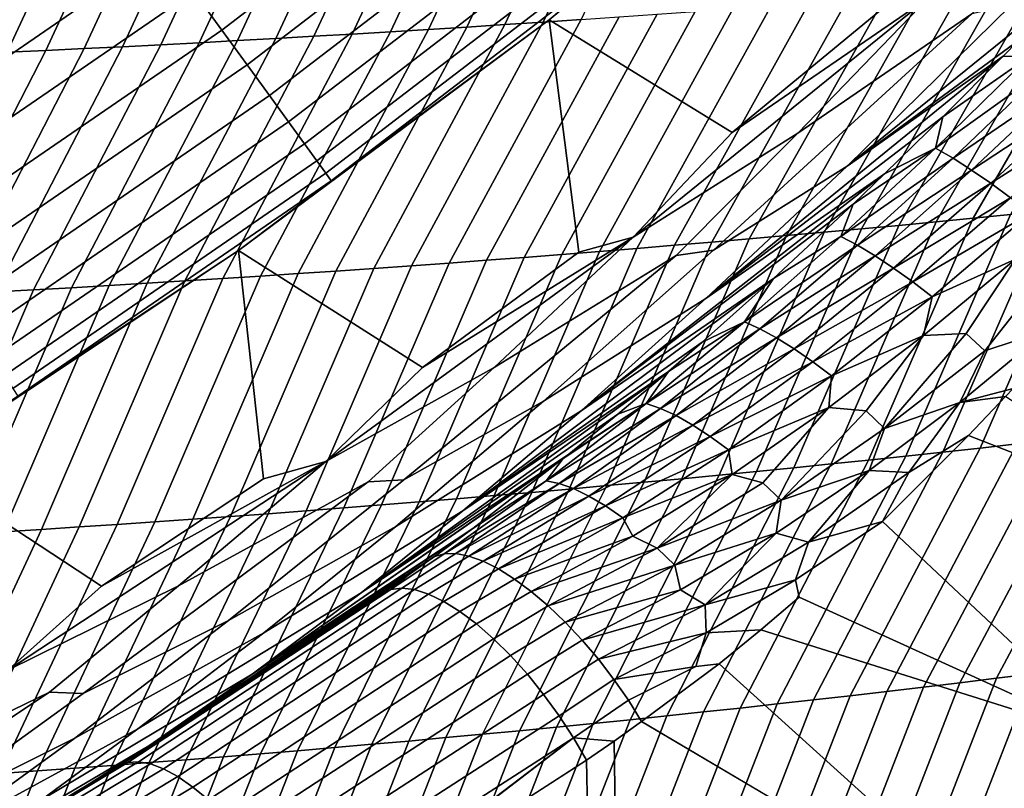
# Model space of a CAD drawing. Header units: metres. Extents: x -109 to 109, y -100 to 58.
# Tile 349 of 642: x 9.8 to 12.24, y -28.86 to -26.96. Entities that reach past the tile are written whole.
import ezdxf

# ---------------------------------------------------------------- set-up
doc = ezdxf.new("R2010")
doc.units = ezdxf.units.M
doc.layers.add('solid_21_062_100_XXX', color=7, linetype='CONTINUOUS')

msp = doc.modelspace()

# ---------------------------------------------------------------- linework, layer by layer
at = {"layer": 'solid_21_062_100_XXX'}
for points in [[(10.958498, -26.332619, 28.259855), (10.235237, -26.887596, 28.259855), (10.304642, -26.983122, 28.131165), (11.032806, -26.424381, 28.131165)], [(11.853205, -26.346273, 26.844654), (11.115443, -26.957928, 26.844654), (11.115423, -26.957941, 25.997431), (11.853194, -26.346281, 25.997431)], [(11.939441, -26.931519, 25.997431), (11.853194, -26.346281, 25.997431), (11.115423, -26.957941, 25.997431), (11.568185, -27.236998, 25.997431)], [(11.322977, -26.782713, 27.018965), (11.115443, -26.957928, 26.844654), (11.853205, -26.346273, 26.844654)], [(11.188733, -26.383152, -18.641642), (11.283159, -26.377771, -18.620987), (11.005783, -26.969412, -18.524021), (10.911335, -26.975506, -18.54751)], [(11.283159, -26.377771, -18.620987), (11.377532, -26.372272, -18.600355), (11.100172, -26.963182, -18.500559), (11.005783, -26.969412, -18.524021)], [(11.377532, -26.372272, -18.600355), (11.47185, -26.366657, -18.579748), (11.194502, -26.956818, -18.477123), (11.100172, -26.963182, -18.500559)], [(10.715804, -26.408289, -18.745222), (10.810495, -26.403498, -18.724466), (10.532955, -26.998531, -18.641701), (10.438215, -27.003952, -18.665304)], [(10.810495, -26.403498, -18.724466), (10.905134, -26.398588, -18.70373), (10.627638, -26.992977, -18.618118), (10.532955, -26.998531, -18.641701)], [(10.905134, -26.398588, -18.70373), (10.99972, -26.39356, -18.683012), (10.722261, -26.987288, -18.594559), (10.627638, -26.992977, -18.618118)], [(10.99972, -26.39356, -18.683012), (11.094254, -26.388414, -18.662315), (10.816828, -26.981464, -18.571022), (10.722261, -26.987288, -18.594559)], [(11.094254, -26.388414, -18.662315), (11.188733, -26.383152, -18.641642), (10.911335, -26.975506, -18.54751), (10.816828, -26.981464, -18.571022)], [(10.241577, -26.430487, -18.849285), (10.336524, -26.426283, -18.828438), (10.058685, -27.024284, -18.759932), (9.963662, -27.029032, -18.783638)], [(10.336524, -26.426283, -18.828438), (10.431421, -26.421961, -18.807606), (10.153653, -27.019403, -18.736244), (10.058685, -27.024284, -18.759932)], [(10.431421, -26.421961, -18.807606), (10.526267, -26.417521, -18.786795), (10.248564, -27.014387, -18.712578), (10.153653, -27.019403, -18.736244)], [(10.526267, -26.417521, -18.786795), (10.621061, -26.412964, -18.765999), (10.343418, -27.009237, -18.688931), (10.248564, -27.014387, -18.712578)], [(11.032806, -26.424381, 28.131165), (10.304642, -26.983122, 28.131165), (10.367182, -27.069202, 27.992664), (11.099767, -26.507071, 27.992664)], [(10.621061, -26.412964, -18.765999), (10.715804, -26.408289, -18.745222), (10.438215, -27.003952, -18.665304), (10.343418, -27.009237, -18.688931)], [(9.766085, -26.449753, -18.953768), (9.861282, -26.446135, -18.93284), (9.583011, -27.046677, -18.878649), (9.48771, -27.050753, -18.902445)], [(9.861282, -26.446135, -18.93284), (9.956431, -26.442398, -18.911928), (9.678257, -27.042467, -18.85487), (9.583011, -27.046677, -18.878649)], [(9.956431, -26.442398, -18.911928), (10.05153, -26.438545, -18.891031), (9.773448, -27.038122, -18.831108), (9.678257, -27.042467, -18.85487)], [(10.05153, -26.438545, -18.891031), (10.146579, -26.434574, -18.87015), (9.868583, -27.033644, -18.807364), (9.773448, -27.038122, -18.831108)], [(10.146579, -26.434574, -18.87015), (10.241577, -26.430487, -18.849285), (9.963662, -27.029032, -18.783638), (9.868583, -27.033644, -18.807364)], [(11.099767, -26.507071, 27.992664), (10.367182, -27.069202, 27.992664), (10.422381, -27.145178, 27.845409), (11.158867, -26.580053, 27.845409)], [(11.158867, -26.580053, 27.845409), (10.422381, -27.145178, 27.845409), (10.469819, -27.21047, 27.690523), (11.209657, -26.642773, 27.690523)], [(12.054373, -26.902363, 26.000853), (11.731239, -27.238529, 26.011074), (12.162292, -26.942823, 26.02792), (12.453119, -26.620743, 26.011074)], [(11.209657, -26.642773, 27.690523), (10.469819, -27.21047, 27.690523), (10.509133, -27.264582, 27.529186), (11.251749, -26.694754, 27.529186)], [(10.078003, -26.671181, 28.483959), (9.54018, -26.870712, 28.576704), (9.33823, -27.179613, 28.483959)], [(10.078003, -26.671181, 28.483959), (9.33823, -27.179613, 28.483959), (9.413743, -27.295895, 28.377752), (10.159498, -26.78335, 28.377752)], [(11.251749, -26.694754, 27.529186), (10.509133, -27.264582, 27.529186), (10.540025, -27.3071, 27.362629), (11.284823, -26.735596, 27.362629)], [(12.41984, -26.861338, 26.094282), (12.56649, -26.706169, 26.079666), (12.259101, -26.921244, 26.0511), (11.852916, -27.32011, 26.080217)], [(11.284823, -26.735596, 27.362629), (10.540025, -27.3071, 27.362629), (10.562257, -27.3377, 27.192122), (11.308626, -26.76499, 27.192122)], [(11.308626, -26.76499, 27.192122), (10.562257, -27.3377, 27.192122), (10.575661, -27.35615, 27.018965), (11.322977, -26.782713, 27.018965)], [(10.159498, -26.78335, 28.377752), (9.413743, -27.295895, 28.377752), (9.483923, -27.403959, 28.259855), (10.235237, -26.887596, 28.259855)], [(11.322977, -26.782713, 27.018965), (10.575661, -27.35615, 27.018965), (11.115443, -26.957928, 26.844654)], [(12.277133, -27.009123, 26.110186), (12.41984, -26.861338, 26.094282), (11.852916, -27.32011, 26.080217)], [(12.321633, -26.869837, -18.198139), (12.415146, -26.8617, -18.175098), (12.073236, -27.458244, -18.086889), (11.980875, -27.466982, -18.112507)], [(12.415146, -26.8617, -18.175098), (12.508593, -26.853426, -18.152096), (12.165528, -27.449354, -18.061308), (12.073236, -27.458244, -18.086889)], [(12.508593, -26.853426, -18.152096), (12.601973, -26.845015, -18.129128), (12.257751, -27.440313, -18.035765), (12.165528, -27.449354, -18.061308)], [(10.235237, -26.887596, 28.259855), (9.483923, -27.403959, 28.259855), (9.548232, -27.502989, 28.131165), (10.304642, -26.983122, 28.131165)], [(12.040705, -26.893423, -18.267464), (12.134412, -26.885698, -18.244322), (11.795944, -27.484001, -18.163853), (11.703377, -27.492287, -18.189579)], [(12.134412, -26.885698, -18.244322), (12.228055, -26.877836, -18.221212), (11.888444, -27.475567, -18.138161), (11.795944, -27.484001, -18.163853)], [(12.228055, -26.877836, -18.221212), (12.321633, -26.869837, -18.198139), (11.980875, -27.466982, -18.112507), (11.888444, -27.475567, -18.138161)], [(12.054373, -26.902363, 26.000853), (11.568185, -27.236998, 25.997431), (11.323067, -27.49601, 26.000853)], [(12.054373, -26.902363, 26.000853), (11.323067, -27.49601, 26.000853), (11.731239, -27.238529, 26.011074)], [(11.665236, -26.922958, -18.36035), (11.759198, -26.915779, -18.337082), (11.42527, -27.516235, -18.266958), (11.332434, -27.523916, -18.292816)], [(11.759198, -26.915779, -18.337082), (11.853097, -26.908464, -18.313845), (11.518039, -27.508402, -18.241131), (11.42527, -27.516235, -18.266958)], [(11.853097, -26.908464, -18.313845), (11.946933, -26.901012, -18.290638), (11.610742, -27.50042, -18.215338), (11.518039, -27.508402, -18.241131)], [(12.054373, -26.902363, 26.000853), (11.939441, -26.931519, 25.997431), (11.568185, -27.236998, 25.997431)], [(11.946933, -26.901012, -18.290638), (12.040705, -26.893423, -18.267464), (11.703377, -27.492287, -18.189579), (11.610742, -27.50042, -18.215338)], [(11.382979, -26.943682, -18.430328), (11.477126, -26.936909, -18.406975), (11.146564, -27.538832, -18.344624), (11.053532, -27.546064, -18.370573)], [(11.477126, -26.936909, -18.406975), (11.571213, -26.930002, -18.383648), (11.239532, -27.53145, -18.318705), (11.146564, -27.538832, -18.344624)], [(11.571213, -26.930002, -18.383648), (11.665236, -26.922958, -18.36035), (11.332434, -27.523916, -18.292816), (11.239532, -27.53145, -18.318705)], [(11.852916, -27.32011, 26.080217), (12.259101, -26.921244, 26.0511), (12.162292, -26.942823, 26.02792), (11.522459, -27.528477, 26.0511)], [(11.115443, -26.957928, 26.844654), (10.346173, -27.529449, 26.844654), (10.346152, -27.529463, 25.997431), (11.115423, -26.957941, 25.997431)], [(11.188891, -27.532913, 25.997431), (11.115423, -26.957941, 25.997431), (10.346152, -27.529463, 25.997431), (10.801988, -27.818884, 25.997431)], [(10.575661, -27.35615, 27.018965), (10.346173, -27.529449, 26.844654), (11.115443, -26.957928, 26.844654)], [(11.005783, -26.969412, -18.524021), (11.100172, -26.963182, -18.500559), (10.774049, -27.566868, -18.448591), (10.68076, -27.573503, -18.474653)], [(11.100172, -26.963182, -18.500559), (11.194502, -26.956818, -18.477123), (10.867273, -27.560083, -18.422558), (10.774049, -27.566868, -18.448591)], [(11.194502, -26.956818, -18.477123), (11.288771, -26.950317, -18.453712), (10.960435, -27.553148, -18.396551), (10.867273, -27.560083, -18.422558)], [(11.288771, -26.950317, -18.453712), (11.382979, -26.943682, -18.430328), (11.053532, -27.546064, -18.370573), (10.960435, -27.553148, -18.396551)], [(11.323067, -27.49601, 26.000853), (11.568185, -27.236998, 25.997431), (11.115423, -26.957941, 25.997431), (11.188891, -27.532913, 25.997431)], [(11.522459, -27.528477, 26.0511), (12.162292, -26.942823, 26.02792), (11.731239, -27.238529, 26.011074), (11.429504, -27.541344, 26.02792)], [(10.304642, -26.983122, 28.131165), (9.548232, -27.502989, 28.131165), (9.606182, -27.592222, 27.992664), (10.367182, -27.069202, 27.992664)], [(10.627638, -26.992977, -18.618118), (10.722261, -26.987288, -18.594559), (10.400518, -27.592516, -18.55299), (10.30698, -27.598557, -18.579151)], [(10.722261, -26.987288, -18.594559), (10.816828, -26.981464, -18.571022), (10.493995, -27.586327, -18.526854), (10.400518, -27.592516, -18.55299)], [(10.816828, -26.981464, -18.571022), (10.911335, -26.975506, -18.54751), (10.587409, -27.57999, -18.50074), (10.493995, -27.586327, -18.526854)], [(10.911335, -26.975506, -18.54751), (11.005783, -26.969412, -18.524021), (10.68076, -27.573503, -18.474653), (10.587409, -27.57999, -18.50074)], [(10.248564, -27.014387, -18.712578), (10.343418, -27.009237, -18.688931), (10.025996, -27.615788, -18.657774), (9.932214, -27.621235, -18.684025)], [(10.343418, -27.009237, -18.688931), (10.438215, -27.003952, -18.665304), (10.119719, -27.610193, -18.631544), (10.025996, -27.615788, -18.657774)], [(10.438215, -27.003952, -18.665304), (10.532955, -26.998531, -18.641701), (10.21338, -27.604448, -18.605337), (10.119719, -27.610193, -18.631544)], [(10.532955, -26.998531, -18.641701), (10.627638, -26.992977, -18.618118), (10.30698, -27.598557, -18.579151), (10.21338, -27.604448, -18.605337)], [(12.239109, -27.047903, 26.114677), (12.277133, -27.009123, 26.110186), (11.852916, -27.32011, 26.080217)], [(12.303145, -27.049376, 26.15136), (12.277133, -27.009123, 26.110186), (12.239109, -27.047903, 26.114677)], [(9.773448, -27.038122, -18.831108), (9.868583, -27.033644, -18.807364), (9.55648, -27.641544, -18.789236), (9.462399, -27.646252, -18.815588)], [(9.868583, -27.033644, -18.807364), (9.963662, -27.029032, -18.783638), (9.650503, -27.636688, -18.762905), (9.55648, -27.641544, -18.789236)], [(9.963662, -27.029032, -18.783638), (10.058685, -27.024284, -18.759932), (9.744467, -27.631685, -18.736591), (9.650503, -27.636688, -18.762905)], [(10.058685, -27.024284, -18.759932), (10.153653, -27.019403, -18.736244), (9.83837, -27.626535, -18.710299), (9.744467, -27.631685, -18.736591)], [(10.153653, -27.019403, -18.736244), (10.248564, -27.014387, -18.712578), (9.932214, -27.621235, -18.684025), (9.83837, -27.626535, -18.710299)], [(11.503555, -27.648245, 26.114773), (12.239109, -27.047903, 26.114677), (11.852916, -27.32011, 26.080217)], [(12.090062, -27.197876, 26.133717), (12.239109, -27.047903, 26.114677), (11.503555, -27.648245, 26.114773)], [(12.303145, -27.049376, 26.15136), (12.090062, -27.197876, 26.133717), (12.072163, -27.275343, 26.185055)], [(12.303145, -27.049376, 26.15136), (12.072163, -27.275343, 26.185055), (12.348379, -27.077663, 26.184931)], [(12.303145, -27.049376, 26.15136), (12.239109, -27.047903, 26.114677), (12.090062, -27.197876, 26.133717)], [(10.367182, -27.069202, 27.992664), (9.606182, -27.592222, 27.992664), (9.65733, -27.670982, 27.845409), (10.422381, -27.145178, 27.845409)], [(12.072163, -27.275343, 26.185055), (12.115402, -27.300648, 26.223309), (12.348379, -27.077663, 26.184931)], [(12.348379, -27.077663, 26.184931), (12.115402, -27.300648, 26.223309), (12.395866, -27.109337, 26.211676)], [(12.115402, -27.300648, 26.223309), (12.161236, -27.329916, 26.255182), (12.395866, -27.109337, 26.211676)], [(12.395866, -27.109337, 26.211676), (12.161236, -27.329916, 26.255182), (12.444852, -27.143888, 26.231165)], [(10.422381, -27.145178, 27.845409), (9.65733, -27.670982, 27.845409), (9.701285, -27.738668, 27.690523), (10.469819, -27.21047, 27.690523)], [(12.161236, -27.329916, 26.255182), (12.208936, -27.362682, 26.28017), (12.444852, -27.143888, 26.231165)], [(12.444852, -27.143888, 26.231165), (12.208936, -27.362682, 26.28017), (12.494557, -27.180773, 26.243093)], [(12.208936, -27.362682, 26.28017), (12.257744, -27.398428, 26.297874), (12.494557, -27.180773, 26.243093)], [(11.945781, -27.339478, 26.154125), (12.090062, -27.197876, 26.133717), (11.503555, -27.648245, 26.114773)], [(12.072163, -27.275343, 26.185055), (12.090062, -27.197876, 26.133717), (11.945781, -27.339478, 26.154125)], [(10.469819, -27.21047, 27.690523), (9.701285, -27.738668, 27.690523), (9.737714, -27.794764, 27.529186), (10.509133, -27.264582, 27.529186)], [(11.323067, -27.49601, 26.000853), (10.978758, -27.818655, 26.011074), (11.429504, -27.541344, 26.02792), (11.731239, -27.238529, 26.011074)], [(10.509133, -27.264582, 27.529186), (9.737714, -27.794764, 27.529186), (9.766337, -27.83884, 27.362629), (10.540025, -27.3071, 27.362629)], [(12.072163, -27.275343, 26.185055), (11.868242, -27.413904, 26.165762), (11.83754, -27.494432, 26.223665)], [(12.072163, -27.275343, 26.185055), (11.83754, -27.494432, 26.223665), (12.115402, -27.300648, 26.223309)], [(12.072163, -27.275343, 26.185055), (11.945781, -27.339478, 26.154125), (11.868242, -27.413904, 26.165762)], [(11.83754, -27.494432, 26.223665), (11.878392, -27.516127, 26.266487), (12.115402, -27.300648, 26.223309)], [(12.115402, -27.300648, 26.223309), (11.878392, -27.516127, 26.266487), (12.161236, -27.329916, 26.255182)], [(10.540025, -27.3071, 27.362629), (9.766337, -27.83884, 27.362629), (9.786938, -27.870562, 27.192122), (10.562257, -27.3377, 27.192122)], [(11.503555, -27.648245, 26.114773), (11.852916, -27.32011, 26.080217), (11.522459, -27.528477, 26.0511), (11.101509, -27.902372, 26.080217)], [(11.878392, -27.516127, 26.266487), (11.92216, -27.542376, 26.303484), (12.161236, -27.329916, 26.255182)], [(12.161236, -27.329916, 26.255182), (11.92216, -27.542376, 26.303484), (12.208936, -27.362682, 26.28017)], [(10.562257, -27.3377, 27.192122), (9.786938, -27.870562, 27.192122), (9.799357, -27.889687, 27.018965), (10.575661, -27.35615, 27.018965)], [(11.194139, -27.925831, 26.154175), (11.945781, -27.339478, 26.154125), (11.503555, -27.648245, 26.114773)], [(11.868242, -27.413904, 26.165762), (11.945781, -27.339478, 26.154125), (11.194139, -27.925831, 26.154175)], [(10.575661, -27.35615, 27.018965), (9.799357, -27.889687, 27.018965), (10.346173, -27.529449, 26.844654)], [(11.92216, -27.542376, 26.303484), (11.968147, -27.572758, 26.33407), (12.208936, -27.362682, 26.28017)], [(12.208936, -27.362682, 26.28017), (11.968147, -27.572758, 26.33407), (12.257744, -27.398428, 26.297874)], [(11.968147, -27.572758, 26.33407), (12.015623, -27.606794, 26.357756), (12.257744, -27.398428, 26.297874)], [(12.257744, -27.398428, 26.297874), (12.015623, -27.606794, 26.357756), (12.306884, -27.436583, 26.308014)], [(11.670644, -27.598356, 26.197805), (11.868242, -27.413904, 26.165762), (11.194139, -27.925831, 26.154175)], [(11.83754, -27.494432, 26.223665), (11.868242, -27.413904, 26.165762), (11.670644, -27.598356, 26.197805)], [(12.349901, -27.431122, -18.010262), (12.441981, -27.421778, -17.984798), (12.182438, -28.018358, -17.897879), (12.090338, -28.028442, -17.926275)], [(12.441981, -27.421778, -17.984798), (12.53399, -27.412281, -17.959375), (12.27446, -28.008104, -17.869526), (12.182438, -28.018358, -17.897879)], [(12.073236, -27.458244, -18.086889), (12.165528, -27.449354, -18.061308), (11.905908, -28.0481, -17.983194), (11.813579, -28.057673, -18.011717)], [(12.165528, -27.449354, -18.061308), (12.257751, -27.440313, -18.035765), (11.998161, -28.038355, -17.954714), (11.905908, -28.0481, -17.983194)], [(12.257751, -27.440313, -18.035765), (12.349901, -27.431122, -18.010262), (12.090338, -28.028442, -17.926275), (11.998161, -28.038355, -17.954714)], [(12.015623, -27.606794, 26.357756), (12.063833, -27.64394, 26.374166), (12.306884, -27.436583, 26.308014)], [(12.306884, -27.436583, 26.308014), (12.063833, -27.64394, 26.374166), (12.270437, -27.550804, 26.335402)], [(11.795944, -27.484001, -18.163853), (11.888444, -27.475567, -18.138161), (11.628695, -28.076309, -18.068878), (11.53614, -28.085375, -18.097517)], [(11.888444, -27.475567, -18.138161), (11.980875, -27.466982, -18.112507), (11.721174, -28.067076, -18.040277), (11.628695, -28.076309, -18.068878)], [(11.980875, -27.466982, -18.112507), (12.073236, -27.458244, -18.086889), (11.813579, -28.057673, -18.011717), (11.721174, -28.067076, -18.040277)], [(11.323067, -27.49601, 26.000853), (10.801988, -27.818884, 25.997431), (10.562572, -28.051773, 26.000853)], [(11.323067, -27.49601, 26.000853), (10.562572, -28.051773, 26.000853), (10.978758, -27.818655, 26.011074)], [(11.323067, -27.49601, 26.000853), (11.188891, -27.532913, 25.997431), (10.801988, -27.818884, 25.997431)], [(11.518039, -27.508402, -18.241131), (11.610742, -27.50042, -18.215338), (11.350812, -28.102997, -18.154905), (11.258039, -28.111555, -18.183653)], [(11.610742, -27.50042, -18.215338), (11.703377, -27.492287, -18.189579), (11.443513, -28.094271, -18.126194), (11.350812, -28.102997, -18.154905)], [(11.703377, -27.492287, -18.189579), (11.795944, -27.484001, -18.163853), (11.53614, -28.085375, -18.097517), (11.443513, -28.094271, -18.126194)], [(11.83754, -27.494432, 26.223665), (11.670644, -27.598356, 26.197805), (11.598882, -27.705614, 26.267134)], [(11.83754, -27.494432, 26.223665), (11.598882, -27.705614, 26.267134), (11.878392, -27.516127, 26.266487)], [(11.239532, -27.53145, -18.318705), (11.332434, -27.523916, -18.292816), (11.072274, -28.128166, -18.241253), (10.979284, -28.136221, -18.270102)], [(11.332434, -27.523916, -18.292816), (11.42527, -27.516235, -18.266958), (11.165193, -28.119946, -18.212437), (11.072274, -28.128166, -18.241253)], [(11.42527, -27.516235, -18.266958), (11.518039, -27.508402, -18.241131), (11.258039, -28.111555, -18.183653), (11.165193, -28.119946, -18.212437)], [(11.598882, -27.705614, 26.267134), (11.636992, -27.723, 26.314238), (11.878392, -27.516127, 26.266487)], [(11.878392, -27.516127, 26.266487), (11.636992, -27.723, 26.314238), (11.92216, -27.542376, 26.303484)], [(10.346173, -27.529449, 26.844654), (9.547576, -28.059219, 26.844654), (9.547565, -28.059227, 25.997431), (10.346152, -27.529463, 25.997431)], [(10.407785, -28.094706, 25.997431), (10.346152, -27.529463, 25.997431), (9.547565, -28.059227, 25.997431), (10.006601, -28.360134, 25.997431)], [(9.799357, -27.889687, 27.018965), (9.547576, -28.059219, 26.844654), (10.346173, -27.529449, 26.844654)], [(10.562572, -28.051773, 26.000853), (10.801988, -27.818884, 25.997431), (10.346152, -27.529463, 25.997431), (10.407785, -28.094706, 25.997431)], [(10.755788, -28.097324, 26.0511), (11.429504, -27.541344, 26.02792), (10.978758, -27.818655, 26.011074), (10.66731, -28.101936, 26.02792)], [(10.960435, -27.553148, -18.396551), (11.053532, -27.546064, -18.370573), (10.793093, -28.151827, -18.327894), (10.699891, -28.159378, -18.356836)], [(11.101509, -27.902372, 26.080217), (11.522459, -27.528477, 26.0511), (11.429504, -27.541344, 26.02792), (10.755788, -28.097324, 26.0511)], [(11.053532, -27.546064, -18.370573), (11.146564, -27.538832, -18.344624), (10.886224, -28.144108, -18.298983), (10.793093, -28.151827, -18.327894)], [(11.146564, -27.538832, -18.344624), (11.239532, -27.53145, -18.318705), (10.979284, -28.136221, -18.270102), (10.886224, -28.144108, -18.298983)], [(11.636992, -27.723, 26.314238), (11.678304, -27.745516, 26.356186), (11.92216, -27.542376, 26.303484)], [(11.92216, -27.542376, 26.303484), (11.678304, -27.745516, 26.356186), (11.968147, -27.572758, 26.33407)], [(12.1938, -27.777294, 26.381849), (12.389145, -27.529974, 26.309486), (12.270437, -27.550804, 26.335402), (12.147958, -27.73447, 26.388035)], [(12.349486, -27.726225, 26.324903), (12.434676, -27.571686, 26.296814), (12.389145, -27.529974, 26.309486), (12.1938, -27.777294, 26.381849)], [(10.587409, -27.57999, -18.50074), (10.68076, -27.573503, -18.474653), (10.41987, -28.18103, -18.44384), (10.326393, -28.187914, -18.472897)], [(10.68076, -27.573503, -18.474653), (10.774049, -27.566868, -18.448591), (10.51328, -28.173979, -18.41481), (10.41987, -28.18103, -18.44384)], [(10.774049, -27.566868, -18.448591), (10.867273, -27.560083, -18.422558), (10.60662, -28.166761, -18.385809), (10.51328, -28.173979, -18.41481)], [(10.867273, -27.560083, -18.422558), (10.960435, -27.553148, -18.396551), (10.699891, -28.159378, -18.356836), (10.60662, -28.166761, -18.385809)], [(11.678304, -27.745516, 26.356186), (11.722159, -27.772806, 26.392315), (11.968147, -27.572758, 26.33407)], [(11.968147, -27.572758, 26.33407), (11.722159, -27.772806, 26.392315), (12.015623, -27.606794, 26.357756)], [(12.063833, -27.64394, 26.374166), (12.042147, -27.739906, 26.404451), (12.270437, -27.550804, 26.335402)], [(12.147958, -27.73447, 26.388035), (12.270437, -27.550804, 26.335402), (12.042147, -27.739906, 26.404451)], [(10.21338, -27.604448, -18.605337), (10.30698, -27.598557, -18.579151), (10.045554, -28.207565, -18.560223), (9.951806, -28.213785, -18.58938)], [(10.30698, -27.598557, -18.579151), (10.400518, -27.592516, -18.55299), (10.139235, -28.201181, -18.531088), (10.045554, -28.207565, -18.560223)], [(10.400518, -27.592516, -18.55299), (10.493995, -27.586327, -18.526854), (10.232847, -28.19463, -18.50198), (10.139235, -28.201181, -18.531088)], [(10.493995, -27.586327, -18.526854), (10.587409, -27.57999, -18.50074), (10.326393, -28.187914, -18.472897), (10.232847, -28.19463, -18.50198)], [(10.901364, -28.17382, 26.197748), (11.670644, -27.598356, 26.197805), (11.194139, -27.925831, 26.154175)], [(11.494207, -27.756351, 26.229208), (11.670644, -27.598356, 26.197805), (10.901364, -28.17382, 26.197748)], [(11.598882, -27.705614, 26.267134), (11.670644, -27.598356, 26.197805), (11.494207, -27.756351, 26.229208)], [(9.83837, -27.626535, -18.710299), (9.932214, -27.621235, -18.684025), (9.670166, -28.231445, -18.676992), (9.576154, -28.237001, -18.70624)], [(9.932214, -27.621235, -18.684025), (10.025996, -27.615788, -18.657774), (9.764112, -28.225725, -18.647766), (9.670166, -28.231445, -18.676992)], [(10.025996, -27.615788, -18.657774), (10.119719, -27.610193, -18.631544), (9.857992, -28.219837, -18.618561), (9.764112, -28.225725, -18.647766)], [(10.119719, -27.610193, -18.631544), (10.21338, -27.604448, -18.605337), (9.951806, -28.213785, -18.58938), (9.857992, -28.219837, -18.618561)], [(11.722159, -27.772806, 26.392315), (11.767864, -27.804436, 26.422047), (12.015623, -27.606794, 26.357756)], [(12.015623, -27.606794, 26.357756), (11.767864, -27.804436, 26.422047), (12.063833, -27.64394, 26.374166)], [(9.744467, -27.631685, -18.736591), (9.83837, -27.626535, -18.710299), (9.576154, -28.237001, -18.70624), (9.482076, -28.242392, -18.73551)], [(11.194139, -27.925831, 26.154175), (11.503555, -27.648245, 26.114773), (11.101509, -27.902372, 26.080217), (10.736028, -28.212328, 26.114773)], [(11.767864, -27.804436, 26.422047), (11.814691, -27.839903, 26.444912), (12.063833, -27.64394, 26.374166)], [(12.063833, -27.64394, 26.374166), (11.814691, -27.839903, 26.444912), (12.042147, -27.739906, 26.404451)], [(11.598882, -27.705614, 26.267134), (11.410904, -27.828598, 26.244839), (11.355845, -27.907795, 26.315306)], [(11.598882, -27.705614, 26.267134), (11.355845, -27.907795, 26.315306), (11.636992, -27.723, 26.314238)], [(11.598882, -27.705614, 26.267134), (11.494207, -27.756351, 26.229208), (11.410904, -27.828598, 26.244839)], [(11.355845, -27.907795, 26.315306), (11.390912, -27.920103, 26.366219), (11.636992, -27.723, 26.314238)], [(11.636992, -27.723, 26.314238), (11.390912, -27.920103, 26.366219), (11.678304, -27.745516, 26.356186)], [(11.390912, -27.920103, 26.366219), (11.42942, -27.938091, 26.412771), (11.678304, -27.745516, 26.356186)], [(11.678304, -27.745516, 26.356186), (11.42942, -27.938091, 26.412771), (11.722159, -27.772806, 26.392315)], [(11.814691, -27.839903, 26.444912), (11.808123, -27.918192, 26.477467), (12.042147, -27.739906, 26.404451)], [(11.899901, -27.92655, 26.471708), (12.042147, -27.739906, 26.404451), (11.808123, -27.918192, 26.477467)], [(11.945607, -27.969954, 26.472504), (12.147958, -27.73447, 26.388035), (12.042147, -27.739906, 26.404451), (11.899901, -27.92655, 26.471708)], [(11.945607, -27.969954, 26.472504), (12.1938, -27.777294, 26.381849), (12.147958, -27.73447, 26.388035)], [(12.131843, -27.905823, 26.409321), (12.264205, -27.871094, 26.353115), (12.349486, -27.726225, 26.324903)], [(12.131843, -27.905823, 26.409321), (12.349486, -27.726225, 26.324903), (12.1938, -27.777294, 26.381849)], [(11.410904, -27.828598, 26.244839), (11.494207, -27.756351, 26.229208), (10.901364, -28.17382, 26.197748)], [(11.42942, -27.938091, 26.412771), (11.470753, -27.961479, 26.45422), (11.722159, -27.772806, 26.392315)], [(11.722159, -27.772806, 26.392315), (11.470753, -27.961479, 26.45422), (11.767864, -27.804436, 26.422047)], [(12.131843, -27.905823, 26.409321), (12.1938, -27.777294, 26.381849), (11.945607, -27.969954, 26.472504)], [(10.562572, -28.051773, 26.000853), (10.197639, -28.359604, 26.011074), (10.66731, -28.101936, 26.02792), (10.978758, -27.818655, 26.011074)], [(11.470753, -27.961479, 26.45422), (11.514257, -27.989889, 26.489908), (11.767864, -27.804436, 26.422047)], [(11.767864, -27.804436, 26.422047), (11.514257, -27.989889, 26.489908), (11.814691, -27.839903, 26.444912)], [(10.650001, -28.377018, 26.244745), (11.410904, -27.828598, 26.244839), (10.901364, -28.17382, 26.197748)], [(11.28572, -27.93432, 26.269407), (11.410904, -27.828598, 26.244839), (10.650001, -28.377018, 26.244745)], [(11.355845, -27.907795, 26.315306), (11.410904, -27.828598, 26.244839), (11.28572, -27.93432, 26.269407)], [(11.514257, -27.989889, 26.489908), (11.55924, -28.022873, 26.519266), (11.814691, -27.839903, 26.444912)], [(11.814691, -27.839903, 26.444912), (11.55924, -28.022873, 26.519266), (11.808123, -27.918192, 26.477467)], [(12.131843, -27.905823, 26.409321), (12.005898, -28.078636, 26.462015), (12.153804, -27.987679, 26.397352), (12.245549, -27.891115, 26.360434)], [(12.131843, -27.905823, 26.409321), (12.245549, -27.891115, 26.360434), (12.264205, -27.871094, 26.353115)], [(12.245549, -27.891115, 26.360434), (12.153804, -27.987679, 26.397352), (12.703696, -28.202276, 26.093615)], [(10.736028, -28.212328, 26.114773), (11.101509, -27.902372, 26.080217), (10.755788, -28.097324, 26.0511), (10.321549, -28.445791, 26.080217)], [(11.355845, -27.907795, 26.315306), (11.150264, -28.044664, 26.297239), (11.10817, -28.099731, 26.36787)], [(11.355845, -27.907795, 26.315306), (11.10817, -28.099731, 26.36787), (11.390912, -27.920103, 26.366219)], [(11.355845, -27.907795, 26.315306), (11.163934, -28.033726, 26.29438), (11.150264, -28.044664, 26.297239)], [(11.355845, -27.907795, 26.315306), (11.28572, -27.93432, 26.269407), (11.163934, -28.033726, 26.29438)], [(11.907883, -28.073999, 26.498251), (12.131843, -27.905823, 26.409321), (11.945607, -27.969954, 26.472504)], [(12.005898, -28.078636, 26.462015), (12.131843, -27.905823, 26.409321), (11.907883, -28.073999, 26.498251)], [(10.901364, -28.17382, 26.197748), (11.194139, -27.925831, 26.154175), (10.736028, -28.212328, 26.114773), (10.409125, -28.476404, 26.154175)], [(11.163934, -28.033726, 26.29438), (11.28572, -27.93432, 26.269407), (10.650001, -28.377018, 26.244745)], [(11.10817, -28.099731, 26.36787), (11.13997, -28.10615, 26.421915), (11.390912, -27.920103, 26.366219)], [(11.390912, -27.920103, 26.366219), (11.13997, -28.10615, 26.421915), (11.42942, -27.938091, 26.412771)], [(11.13997, -28.10615, 26.421915), (11.175385, -28.11875, 26.472517), (11.42942, -27.938091, 26.412771)], [(11.42942, -27.938091, 26.412771), (11.175385, -28.11875, 26.472517), (11.470753, -27.961479, 26.45422)], [(11.55924, -28.022873, 26.519266), (11.568209, -28.084255, 26.553518), (11.808123, -27.918192, 26.477467)], [(11.64472, -28.104383, 26.559324), (11.808123, -27.918192, 26.477467), (11.568209, -28.084255, 26.553518)], [(11.689796, -28.14768, 26.567513), (11.899901, -27.92655, 26.471708), (11.808123, -27.918192, 26.477467), (11.64472, -28.104383, 26.559324)], [(11.689796, -28.14768, 26.567513), (11.945607, -27.969954, 26.472504), (11.899901, -27.92655, 26.471708)], [(11.175385, -28.11875, 26.472517), (11.213849, -28.137331, 26.518869), (11.470753, -27.961479, 26.45422)], [(11.470753, -27.961479, 26.45422), (11.213849, -28.137331, 26.518869), (11.514257, -27.989889, 26.489908)], [(11.907883, -28.073999, 26.498251), (11.945607, -27.969954, 26.472504), (11.689796, -28.14768, 26.567513)], [(12.153804, -27.987679, 26.397352), (11.940441, -28.200249, 26.488691), (12.522239, -28.746521, 26.151258), (12.703696, -28.202276, 26.093615)], [(12.005898, -28.078636, 26.462015), (11.940441, -28.200249, 26.488691), (12.153804, -27.987679, 26.397352)], [(12.366404, -27.997679, -17.841217), (12.458268, -27.987083, -17.812956), (12.132524, -28.59963, -17.773849), (12.042078, -28.610535, -17.804653)], [(12.458268, -27.987083, -17.812956), (12.550054, -27.976316, -17.78474), (12.222886, -28.588543, -17.743092), (12.132524, -28.59963, -17.773849)], [(12.550054, -27.976316, -17.78474), (12.641758, -27.965378, -17.756573), (12.313166, -28.577272, -17.712383), (12.222886, -28.588543, -17.743092)], [(11.213849, -28.137331, 26.518869), (11.254754, -28.1616, 26.560236), (11.514257, -27.989889, 26.489908)], [(11.514257, -27.989889, 26.489908), (11.254754, -28.1616, 26.560236), (11.55924, -28.022873, 26.519266)], [(12.182438, -28.018358, -17.897879), (12.27446, -28.008104, -17.869526), (11.951551, -28.621256, -17.835503), (11.860944, -28.631792, -17.866396)], [(12.27446, -28.008104, -17.869526), (12.366404, -27.997679, -17.841217), (12.042078, -28.610535, -17.804653), (11.951551, -28.621256, -17.835503)], [(10.379999, -28.578314, 26.294359), (11.163934, -28.033726, 26.29438), (10.650001, -28.377018, 26.244745)], [(11.150264, -28.044664, 26.297239), (11.163934, -28.033726, 26.29438), (10.379999, -28.578314, 26.294359)], [(11.254754, -28.1616, 26.560236), (11.297448, -28.191172, 26.595959), (11.55924, -28.022873, 26.519266)], [(11.55924, -28.022873, 26.519266), (11.297448, -28.191172, 26.595959), (11.568209, -28.084255, 26.553518)], [(11.998161, -28.038355, -17.954714), (12.090338, -28.028442, -17.926275), (11.770255, -28.642145, -17.897333), (11.679486, -28.652317, -17.928312)], [(12.090338, -28.028442, -17.926275), (12.182438, -28.018358, -17.897879), (11.860944, -28.631792, -17.866396), (11.770255, -28.642145, -17.897333)], [(9.774849, -28.568222, 26.000853), (10.006601, -28.360134, 25.997431), (9.547565, -28.059227, 25.997431), (9.598864, -28.614925, 25.997431)], [(10.562572, -28.051773, 26.000853), (10.006601, -28.360134, 25.997431), (9.774849, -28.568222, 26.000853)], [(10.562572, -28.051773, 26.000853), (9.774849, -28.568222, 26.000853), (10.197639, -28.359604, 26.011074)], [(10.562572, -28.051773, 26.000853), (10.407785, -28.094706, 25.997431), (10.006601, -28.360134, 25.997431)], [(10.926163, -28.217613, 26.345863), (11.150264, -28.044664, 26.297239), (10.379999, -28.578314, 26.294359)], [(11.10817, -28.099731, 26.36787), (11.150264, -28.044664, 26.297239), (10.926163, -28.217613, 26.345863)], [(11.721174, -28.067076, -18.040277), (11.813579, -28.057673, -18.011717), (11.497713, -28.672113, -17.990393), (11.406709, -28.681738, -18.021494)], [(11.813579, -28.057673, -18.011717), (11.905908, -28.0481, -17.983194), (11.588639, -28.662306, -17.959332), (11.497713, -28.672113, -17.990393)], [(11.905908, -28.0481, -17.983194), (11.998161, -28.038355, -17.954714), (11.679486, -28.652317, -17.928312), (11.588639, -28.662306, -17.959332)], [(11.443513, -28.094271, -18.126194), (11.53614, -28.085375, -18.097517), (11.224468, -28.700441, -18.083809), (11.133233, -28.70952, -18.115023)], [(11.53614, -28.085375, -18.097517), (11.628695, -28.076309, -18.068878), (11.315627, -28.691179, -18.052633), (11.224468, -28.700441, -18.083809)], [(11.297448, -28.191172, 26.595959), (11.322404, -28.236616, 26.631416), (11.568209, -28.084255, 26.553518)], [(11.628695, -28.076309, -18.068878), (11.721174, -28.067076, -18.040277), (11.406709, -28.681738, -18.021494), (11.315627, -28.691179, -18.052633)], [(11.382363, -28.26605, 26.649364), (11.568209, -28.084255, 26.553518), (11.322404, -28.236616, 26.631416)], [(11.382363, -28.26605, 26.649364), (11.64472, -28.104383, 26.559324), (11.568209, -28.084255, 26.553518)], [(11.677399, -28.22921, 26.590673), (11.907883, -28.073999, 26.498251), (11.689796, -28.14768, 26.567513)], [(11.75787, -28.251247, 26.56872), (11.907883, -28.073999, 26.498251), (11.677399, -28.22921, 26.590673)], [(11.75787, -28.251247, 26.56872), (12.005898, -28.078636, 26.462015), (11.907883, -28.073999, 26.498251)], [(11.75787, -28.251247, 26.56872), (11.940441, -28.200249, 26.488691), (12.005898, -28.078636, 26.462015)], [(9.961084, -28.626303, 26.0511), (10.66731, -28.101936, 26.02792), (10.197639, -28.359604, 26.011074), (9.877671, -28.623159, 26.02792)], [(10.321549, -28.445791, 26.080217), (10.755788, -28.097324, 26.0511), (10.66731, -28.101936, 26.02792), (9.961084, -28.626303, 26.0511)], [(10.85567, -28.280033, 26.424383), (11.10817, -28.099731, 26.36787), (10.926163, -28.217613, 26.345863), (10.8317, -28.286818, 26.367371)], [(11.10817, -28.099731, 26.36787), (10.85567, -28.280033, 26.424383), (11.13997, -28.10615, 26.421915)], [(11.13997, -28.10615, 26.421915), (10.85567, -28.280033, 26.424383), (10.884088, -28.279718, 26.480648)], [(11.13997, -28.10615, 26.421915), (10.884088, -28.279718, 26.480648), (11.175385, -28.11875, 26.472517)], [(11.258039, -28.111555, -18.183653), (11.350812, -28.102997, -18.154905), (11.041922, -28.71842, -18.146271), (10.950534, -28.727139, -18.177555)], [(11.350812, -28.102997, -18.154905), (11.443513, -28.094271, -18.126194), (11.133233, -28.70952, -18.115023), (11.041922, -28.71842, -18.146271)], [(11.689796, -28.14768, 26.567513), (11.64472, -28.104383, 26.559324), (11.382363, -28.26605, 26.649364)], [(10.979284, -28.136221, -18.270102), (11.072274, -28.128166, -18.241253), (10.767535, -28.744032, -18.240223), (10.675924, -28.752211, -18.271606)], [(11.072274, -28.128166, -18.241253), (11.165193, -28.119946, -18.212437), (10.859072, -28.735676, -18.208874), (10.767535, -28.744032, -18.240223)], [(11.165193, -28.119946, -18.212437), (11.258039, -28.111555, -18.183653), (10.950534, -28.727139, -18.177555), (10.859072, -28.735676, -18.208874)], [(11.175385, -28.11875, 26.472517), (10.884088, -28.279718, 26.480648), (10.916213, -28.286011, 26.534515)], [(11.175385, -28.11875, 26.472517), (10.916213, -28.286011, 26.534515), (11.213849, -28.137331, 26.518869)], [(10.60662, -28.166761, -18.385809), (10.699891, -28.159378, -18.356836), (10.400649, -28.775663, -18.365936), (10.308745, -28.783123, -18.397438)], [(10.699891, -28.159378, -18.356836), (10.793093, -28.151827, -18.327894), (10.49248, -28.768024, -18.334463), (10.400649, -28.775663, -18.365936)], [(10.793093, -28.151827, -18.327894), (10.886224, -28.144108, -18.298983), (10.584239, -28.760208, -18.30302), (10.49248, -28.768024, -18.334463)], [(10.886224, -28.144108, -18.298983), (10.979284, -28.136221, -18.270102), (10.675924, -28.752211, -18.271606), (10.584239, -28.760208, -18.30302)], [(11.213849, -28.137331, 26.518869), (10.916213, -28.286011, 26.534515), (10.951537, -28.298809, 26.585129)], [(11.213849, -28.137331, 26.518869), (10.951537, -28.298809, 26.585129), (11.254754, -28.1616, 26.560236)], [(11.42628, -28.308388, 26.665245), (11.689796, -28.14768, 26.567513), (11.382363, -28.26605, 26.649364)], [(11.677399, -28.22921, 26.590673), (11.689796, -28.14768, 26.567513), (11.42628, -28.308388, 26.665245)], [(10.326393, -28.187914, -18.472897), (10.41987, -28.18103, -18.44384), (10.124722, -28.797504, -18.460526), (10.032603, -28.804428, -18.492109)], [(10.650001, -28.377018, 26.244745), (10.901364, -28.17382, 26.197748), (10.409125, -28.476404, 26.154175), (10.09709, -28.713606, 26.197748)], [(10.41987, -28.18103, -18.44384), (10.51328, -28.173979, -18.41481), (10.216769, -28.790403, -18.428968), (10.124722, -28.797504, -18.460526)], [(10.51328, -28.173979, -18.41481), (10.60662, -28.166761, -18.385809), (10.308745, -28.783123, -18.397438), (10.216769, -28.790403, -18.428968)], [(11.254754, -28.1616, 26.560236), (10.951537, -28.298809, 26.585129), (10.989499, -28.317911, 26.631683)], [(11.254754, -28.1616, 26.560236), (10.989499, -28.317911, 26.631683), (11.297448, -28.191172, 26.595959)], [(9.951806, -28.213785, -18.58938), (10.045554, -28.207565, -18.560223), (9.755823, -28.824125, -18.587008), (9.663424, -28.830336, -18.618689)], [(10.045554, -28.207565, -18.560223), (10.139235, -28.201181, -18.531088), (9.848153, -28.817738, -18.555351), (9.755823, -28.824125, -18.587008)], [(10.139235, -28.201181, -18.531088), (10.232847, -28.19463, -18.50198), (9.940413, -28.811172, -18.523718), (9.848153, -28.817738, -18.555351)], [(10.232847, -28.19463, -18.50198), (10.326393, -28.187914, -18.472897), (10.032603, -28.804428, -18.492109), (9.940413, -28.811172, -18.523718)], [(11.297448, -28.191172, 26.595959), (10.989499, -28.317911, 26.631683), (11.029494, -28.343012, 26.673441)], [(11.297448, -28.191172, 26.595959), (11.029494, -28.343012, 26.673441), (11.322404, -28.236616, 26.631416)], [(11.7253, -28.345085, 26.587877), (11.734638, -28.388113, 26.58316), (12.522239, -28.746521, 26.151258), (11.940441, -28.200249, 26.488691)], [(11.7253, -28.345085, 26.587877), (11.940441, -28.200249, 26.488691), (11.75787, -28.251247, 26.56872)], [(9.764112, -28.225725, -18.647766), (9.857992, -28.219837, -18.618561), (9.570954, -28.836369, -18.650391), (9.478415, -28.842222, -18.682114)], [(9.857992, -28.219837, -18.618561), (9.951806, -28.213785, -18.58938), (9.663424, -28.830336, -18.618689), (9.570954, -28.836369, -18.650391)], [(10.409125, -28.476404, 26.154175), (10.736028, -28.212328, 26.114773), (10.321549, -28.445791, 26.080217), (9.940891, -28.736774, 26.114773)], [(10.123949, -28.755842, 26.345739), (10.926163, -28.217613, 26.345863), (10.379999, -28.578314, 26.294359)], [(10.8317, -28.286818, 26.367371), (10.926163, -28.217613, 26.345863), (10.123949, -28.755842, 26.345739)], [(11.440341, -28.369829, 26.685293), (11.677399, -28.22921, 26.590673), (11.42628, -28.308388, 26.665245)], [(11.501603, -28.406347, 26.678793), (11.677399, -28.22921, 26.590673), (11.440341, -28.369829, 26.685293)], [(11.501603, -28.406347, 26.678793), (11.75787, -28.251247, 26.56872), (11.677399, -28.22921, 26.590673)], [(11.322404, -28.236616, 26.631416), (11.029494, -28.343012, 26.673441), (11.070888, -28.373714, 26.709738)], [(11.382363, -28.26605, 26.649364), (11.322404, -28.236616, 26.631416), (11.070888, -28.373714, 26.709738)], [(11.7253, -28.345085, 26.587877), (11.75787, -28.251247, 26.56872), (11.501603, -28.406347, 26.678793)], [(10.85567, -28.280033, 26.424383), (10.723423, -28.3685, 26.457575), (10.750757, -28.365128, 26.516695), (10.884088, -28.279718, 26.480648)], [(10.85567, -28.280033, 26.424383), (10.8317, -28.286818, 26.367371), (10.766171, -28.333475, 26.382401), (10.723423, -28.3685, 26.457575)], [(10.884088, -28.279718, 26.480648), (10.750757, -28.365128, 26.516695), (10.782052, -28.369003, 26.573786), (10.916213, -28.286011, 26.534515)], [(11.382363, -28.26605, 26.649364), (11.070888, -28.373714, 26.709738), (11.113021, -28.409527, 26.739994)], [(11.42628, -28.308388, 26.665245), (11.382363, -28.26605, 26.649364), (11.113021, -28.409527, 26.739994)], [(10.766171, -28.333475, 26.382401), (10.8317, -28.286818, 26.367371), (10.123949, -28.755842, 26.345739)], [(10.916213, -28.286011, 26.534515), (10.782052, -28.369003, 26.573786), (10.816776, -28.380064, 26.627874), (10.951537, -28.298809, 26.585129)], [(10.951537, -28.298809, 26.585129), (10.816776, -28.380064, 26.627874), (10.854339, -28.398121, 26.678041), (10.989499, -28.317911, 26.631683)], [(10.989499, -28.317911, 26.631683), (10.854339, -28.398121, 26.678041), (10.894099, -28.422865, 26.723433), (11.029494, -28.343012, 26.673441)], [(11.42628, -28.308388, 26.665245), (11.113021, -28.409527, 26.739994), (11.155225, -28.449884, 26.763733)], [(11.440341, -28.369829, 26.685293), (11.42628, -28.308388, 26.665245), (11.155225, -28.449884, 26.763733)], [(10.766171, -28.333475, 26.382401), (10.123949, -28.755842, 26.345739), (10.700516, -28.37912, 26.397444)], [(10.723423, -28.3685, 26.457575), (10.766171, -28.333475, 26.382401), (10.700516, -28.37912, 26.397444)], [(11.029494, -28.343012, 26.673441), (10.894099, -28.422865, 26.723433), (10.935383, -28.453875, 26.763275), (11.070888, -28.373714, 26.709738)], [(11.503679, -28.476053, 26.689636), (11.7253, -28.345085, 26.587877), (11.501603, -28.406347, 26.678793)], [(11.7253, -28.345085, 26.587877), (11.503679, -28.476053, 26.689636), (11.639635, -28.468819, 26.628559), (11.734638, -28.388113, 26.58316)], [(9.774849, -28.568222, 26.000853), (9.389921, -28.859966, 26.011074), (9.877671, -28.623159, 26.02792), (10.197639, -28.359604, 26.011074)], [(10.379999, -28.578314, 26.294359), (10.650001, -28.377018, 26.244745), (10.09709, -28.713606, 26.197748), (9.858514, -28.889616, 26.244745)], [(10.723423, -28.3685, 26.457575), (10.700516, -28.37912, 26.397444), (10.049916, -28.806536, 26.719736), (10.07228, -28.797295, 26.779112)], [(10.049916, -28.806536, 26.719736), (10.700516, -28.37912, 26.397444), (10.289248, -28.653749, 26.397434)], [(10.750757, -28.365128, 26.516695), (10.723423, -28.3685, 26.457575), (10.07228, -28.797295, 26.779112), (10.098306, -28.795437, 26.837685)], [(10.782052, -28.369003, 26.573786), (10.750757, -28.365128, 26.516695), (10.098306, -28.795437, 26.837685), (10.127913, -28.800722, 26.894316)], [(10.123949, -28.755842, 26.345739), (10.289248, -28.653749, 26.397434), (10.700516, -28.37912, 26.397444)], [(10.816776, -28.380064, 26.627874), (10.782052, -28.369003, 26.573786), (10.127913, -28.800722, 26.894316), (10.160618, -28.813063, 26.948074)], [(11.070888, -28.373714, 26.709738), (10.935383, -28.453875, 26.763275), (10.977485, -28.490625, 26.796892), (11.113021, -28.409527, 26.739994)], [(11.440341, -28.369829, 26.685293), (11.155225, -28.449884, 26.763733), (11.196829, -28.494143, 26.780573)], [(11.501603, -28.406347, 26.678793), (11.440341, -28.369829, 26.685293), (11.196829, -28.494143, 26.780573)], [(10.854339, -28.398121, 26.678041), (10.816776, -28.380064, 26.627874), (10.160618, -28.813063, 26.948074), (10.195879, -28.832256, 26.998072)], [(10.894099, -28.422865, 26.723433), (10.854339, -28.398121, 26.678041), (10.195879, -28.832256, 26.998072), (10.233119, -28.857986, 27.043489)], [(11.734638, -28.388113, 26.58316), (11.639635, -28.468819, 26.628559), (12.522239, -28.746521, 26.151258)], [(10.935383, -28.453875, 26.763275), (10.894099, -28.422865, 26.723433), (10.233119, -28.857986, 27.043489), (10.271724, -28.889828, 27.083582)], [(11.113021, -28.409527, 26.739994), (10.977485, -28.490625, 26.796892), (11.019691, -28.53249, 26.823713), (11.155225, -28.449884, 26.763733)], [(11.501603, -28.406347, 26.678793), (11.196829, -28.494143, 26.780573), (11.237171, -28.541601, 26.790249)], [(11.503679, -28.476053, 26.689636), (11.501603, -28.406347, 26.678793), (11.237171, -28.541601, 26.790249)], [(9.940891, -28.736774, 26.114773), (10.321549, -28.445791, 26.080217), (9.961084, -28.626303, 26.0511), (9.515041, -28.948969, 26.080217)], [(11.155225, -28.449884, 26.763733), (11.019691, -28.53249, 26.823713), (11.061282, -28.578754, 26.843281), (11.196829, -28.494143, 26.780573)], [(10.09709, -28.713606, 26.197748), (10.409125, -28.476404, 26.154175), (9.940891, -28.736774, 26.114773), (9.597085, -28.986275, 26.154175)], [(10.977485, -28.490625, 26.796892), (10.935383, -28.453875, 26.763275), (10.271724, -28.889828, 27.083582), (10.311059, -28.927261, 27.117685)], [(11.503679, -28.476053, 26.689636), (11.237171, -28.541601, 26.790249), (11.275611, -28.591503, 26.792608)], [(11.478293, -28.559753, 26.70731), (11.503679, -28.476053, 26.689636), (11.275611, -28.591503, 26.792608)], [(11.503679, -28.476053, 26.689636), (11.478293, -28.559753, 26.70731), (11.53612, -28.552629, 26.679121), (11.639635, -28.468819, 26.628559)], [(11.639635, -28.468819, 26.628559), (11.53612, -28.552629, 26.679121), (12.353504, -29.291927, 26.231987), (12.522239, -28.746521, 26.151258)], [(11.019691, -28.53249, 26.823713), (10.977485, -28.490625, 26.796892), (10.311059, -28.927261, 27.117685), (10.350478, -28.969667, 27.145241)], [(11.196829, -28.494143, 26.780573), (11.061282, -28.578754, 26.843281), (11.10155, -28.628633, 26.855263), (11.237171, -28.541601, 26.790249)], [(11.061282, -28.578754, 26.843281), (11.019691, -28.53249, 26.823713), (10.350478, -28.969667, 27.145241), (10.389333, -29.016352, 27.165796)], [(11.237171, -28.541601, 26.790249), (11.10155, -28.628633, 26.855263), (11.139812, -28.681278, 26.859453), (11.275611, -28.591503, 26.792608)], [(11.478293, -28.559753, 26.70731), (11.275611, -28.591503, 26.792608), (11.311537, -28.643055, 26.787611)], [(11.478293, -28.559753, 26.70731), (11.311537, -28.643055, 26.787611), (11.344028, -28.695616, 26.775515), (11.53612, -28.552629, 26.679121)], [(11.53612, -28.552629, 26.679121), (11.344028, -28.695616, 26.775515), (12.353504, -29.291927, 26.231987)], [(12.313166, -28.577272, -17.712383), (12.403361, -28.565817, -17.681723), (12.166681, -29.175253, -17.640184), (12.076267, -29.187263, -17.673967)], [(12.403361, -28.565817, -17.681723), (12.493472, -28.554176, -17.651112), (12.257004, -29.163038, -17.606455), (12.166681, -29.175253, -17.640184)], [(10.123949, -28.755842, 26.345739), (10.379999, -28.578314, 26.294359), (9.858514, -28.889616, 26.244745), (9.568721, -29.083094, 26.294359)], [(11.10155, -28.628633, 26.855263), (11.061282, -28.578754, 26.843281), (10.389333, -29.016352, 27.165796), (10.426984, -29.066544, 27.179014)], [(11.275611, -28.591503, 26.792608), (11.139812, -28.681278, 26.859453), (11.175415, -28.735792, 26.855785), (11.311537, -28.643055, 26.787611)], [(12.132524, -28.59963, -17.773849), (12.222886, -28.588543, -17.743092), (11.985764, -29.19907, -17.7078), (11.895169, -29.210672, -17.741682)], [(12.222886, -28.588543, -17.743092), (12.313166, -28.577272, -17.712383), (12.076267, -29.187263, -17.673967), (11.985764, -29.19907, -17.7078)], [(9.140421, -29.114037, 26.0511), (9.877671, -28.623159, 26.02792), (9.389921, -28.859966, 26.011074), (9.062617, -29.103672, 26.02792)], [(9.515041, -28.948969, 26.080217), (9.961084, -28.626303, 26.0511), (9.877671, -28.623159, 26.02792), (9.140421, -29.114037, 26.0511)], [(11.860944, -28.631792, -17.866396), (11.951551, -28.621256, -17.835503), (11.713717, -29.233269, -17.809591), (11.622859, -29.244263, -17.843615)], [(11.951551, -28.621256, -17.835503), (12.042078, -28.610535, -17.804653), (11.804487, -29.222073, -17.775614), (11.713717, -29.233269, -17.809591)], [(12.042078, -28.610535, -17.804653), (12.132524, -28.59963, -17.773849), (11.895169, -29.210672, -17.741682), (11.804487, -29.222073, -17.775614)], [(11.139812, -28.681278, 26.859453), (11.10155, -28.628633, 26.855263), (10.426984, -29.066544, 27.179014), (10.462812, -29.119419, 27.184673)], [(11.311537, -28.643055, 26.787611), (11.175415, -28.735792, 26.855785), (11.276164, -28.74424, 26.80994), (11.344028, -28.695616, 26.775515)], [(11.679486, -28.652317, -17.928312), (11.770255, -28.642145, -17.897333), (11.531915, -29.255053, -17.877682), (11.440885, -29.265642, -17.911793)], [(11.770255, -28.642145, -17.897333), (11.860944, -28.631792, -17.866396), (11.622859, -29.244263, -17.843615), (11.531915, -29.255053, -17.877682)], [(10.123949, -28.755842, 26.345739), (9.870931, -28.917528, 26.39743), (10.049916, -28.806536, 26.719736), (10.289248, -28.653749, 26.397434)], [(11.406709, -28.681738, -18.021494), (11.497713, -28.672113, -17.990393), (11.258569, -29.286215, -17.980141), (11.167285, -29.2962, -18.014374)], [(11.497713, -28.672113, -17.990393), (11.588639, -28.662306, -17.959332), (11.349769, -29.27603, -17.945946), (11.258569, -29.286215, -17.980141)], [(11.588639, -28.662306, -17.959332), (11.679486, -28.652317, -17.928312), (11.440885, -29.265642, -17.911793), (11.349769, -29.27603, -17.945946)], [(11.175415, -28.735792, 26.855785), (11.139812, -28.681278, 26.859453), (10.462812, -29.119419, 27.184673), (10.496228, -29.174109, 27.182686)], [(11.224468, -28.700441, -18.083809), (11.315627, -28.691179, -18.052633), (11.075917, -29.305983, -18.048649), (10.984467, -29.315565, -18.08296)], [(11.315627, -28.691179, -18.052633), (11.406709, -28.681738, -18.021494), (11.167285, -29.2962, -18.014374), (11.075917, -29.305983, -18.048649)], [(12.353504, -29.291927, 26.231987), (11.344028, -28.695616, 26.775515), (11.276164, -28.74424, 26.80994), (11.784919, -62.700001, 26.545462)], [(9.858514, -28.889616, 26.244745), (10.09709, -28.713606, 26.197748), (9.597085, -28.986275, 26.154175), (9.266145, -29.211357, 26.197748)], [(10.950534, -28.727139, -18.177555), (11.041922, -28.71842, -18.146271), (10.801319, -29.334129, -18.151693), (10.709623, -29.343113, -18.186113)], [(11.041922, -28.71842, -18.146271), (11.133233, -28.70952, -18.115023), (10.892934, -29.324947, -18.117308), (10.801319, -29.334129, -18.151693)], [(11.133233, -28.70952, -18.115023), (11.224468, -28.700441, -18.083809), (10.984467, -29.315565, -18.08296), (10.892934, -29.324947, -18.117308)], [(9.597085, -28.986275, 26.154175), (9.940891, -28.736774, 26.114773), (9.515041, -28.948969, 26.080217), (9.120191, -29.22024, 26.114773)], [(10.675924, -28.752211, -18.271606), (10.767535, -28.744032, -18.240223), (10.525989, -29.360477, -18.255053), (10.434052, -29.368862, -18.289572)], [(11.175415, -28.735792, 26.855785), (10.496228, -29.174109, 27.182686), (10.526733, -29.22971, 27.173141)], [(10.767535, -28.744032, -18.240223), (10.859072, -28.735676, -18.208874), (10.617846, -29.351894, -18.220566), (10.525989, -29.360477, -18.255053)], [(11.175415, -28.735792, 26.855785), (10.526733, -29.22971, 27.173141), (10.547878, -29.216677, 27.163315)], [(11.175415, -28.735792, 26.855785), (10.547878, -29.216677, 27.163315), (11.20778, -28.791248, 26.84437)], [(10.859072, -28.735676, -18.208874), (10.950534, -28.727139, -18.177555), (10.709623, -29.343113, -18.186113), (10.617846, -29.351894, -18.220566)], [(11.175415, -28.735792, 26.855785), (11.20778, -28.791248, 26.84437), (11.276164, -28.74424, 26.80994)], [(11.784919, -62.700001, 26.545462), (11.276164, -28.74424, 26.80994), (11.20778, -28.791248, 26.84437)], [(9.568721, -29.083094, 26.294359), (9.290797, -29.254917, 26.345739), (9.870931, -28.917528, 26.39743), (10.123949, -28.755842, 26.345739)], [(10.400649, -28.775663, -18.365936), (10.49248, -28.768024, -18.334463), (10.249938, -29.385036, -18.3587), (10.157764, -29.392826, -18.393309)], [(10.49248, -28.768024, -18.334463), (10.584239, -28.760208, -18.30302), (10.342034, -29.377048, -18.32412), (10.249938, -29.385036, -18.3587)], [(10.584239, -28.760208, -18.30302), (10.675924, -28.752211, -18.271606), (10.434052, -29.368862, -18.289572), (10.342034, -29.377048, -18.32412)], [(10.124722, -28.797504, -18.460526), (10.216769, -28.790403, -18.428968), (9.973182, -29.407812, -18.462608), (9.880774, -29.415009, -18.497299)], [(10.216769, -28.790403, -18.428968), (10.308745, -28.783123, -18.397438), (10.065512, -29.400417, -18.427944), (9.973182, -29.407812, -18.462608)], [(10.308745, -28.783123, -18.397438), (10.400649, -28.775663, -18.365936), (10.157764, -29.392826, -18.393309), (10.065512, -29.400417, -18.427944)], [(10.547878, -29.216677, 27.163315), (10.688877, -62.700001, 27.097162), (11.784919, -62.700001, 26.545462), (11.20778, -28.791248, 26.84437)], [(10.07228, -28.797295, 26.779112), (10.049916, -28.806536, 26.719736), (9.377088, -29.209761, 27.027498), (9.398345, -29.202171, 27.086386)], [(9.377088, -29.209761, 27.027498), (10.049916, -28.806536, 26.719736), (10.026534, -28.821192, 26.730864)], [(9.398345, -29.202171, 27.086386), (9.422937, -29.20179, 27.144459), (10.098306, -28.795437, 26.837685), (10.07228, -28.797295, 26.779112)], [(9.422937, -29.20179, 27.144459), (9.45075, -29.208437, 27.20067), (10.127913, -28.800722, 26.894316), (10.098306, -28.795437, 26.837685)], [(9.45075, -29.208437, 27.20067), (9.481343, -29.222008, 27.254124), (10.160618, -28.813063, 26.948074), (10.127913, -28.800722, 26.894316)], [(9.481343, -29.222008, 27.254124), (9.514228, -29.242289, 27.30397), (10.195879, -28.832256, 26.998072), (10.160618, -28.813063, 26.948074)], [(9.755823, -28.824125, -18.587008), (9.848153, -28.817738, -18.555351), (9.603093, -29.435413, -18.601519), (9.510382, -29.441822, -18.636307)], [(9.848153, -28.817738, -18.555351), (9.940413, -28.811172, -18.523718), (9.69573, -29.428808, -18.566755), (9.603093, -29.435413, -18.601519)], [(9.940413, -28.811172, -18.523718), (10.032603, -28.804428, -18.492109), (9.78829, -29.422007, -18.532015), (9.69573, -29.428808, -18.566755)], [(10.032603, -28.804428, -18.492109), (10.124722, -28.797504, -18.460526), (9.880774, -29.415009, -18.497299), (9.78829, -29.422007, -18.532015)], [(10.026534, -28.821192, 26.730864), (10.049916, -28.806536, 26.719736), (9.870931, -28.917528, 26.39743)], [(9.377088, -29.209761, 27.027498), (10.026534, -28.821192, 26.730864), (9.870931, -28.917528, 26.39743), (9.44585, -29.170275, 26.39743)], [(9.514228, -29.242289, 27.30397), (9.548882, -29.268955, 27.349417), (10.233119, -28.857986, 27.043489), (10.195879, -28.832256, 26.998072)], [(9.548882, -29.268955, 27.349417), (9.584756, -29.301584, 27.389738), (10.271724, -28.889828, 27.083582), (10.233119, -28.857986, 27.043489)]]:
    msp.add_3dface(points, dxfattribs=at)

doc.saveas('drawing.dxf')
